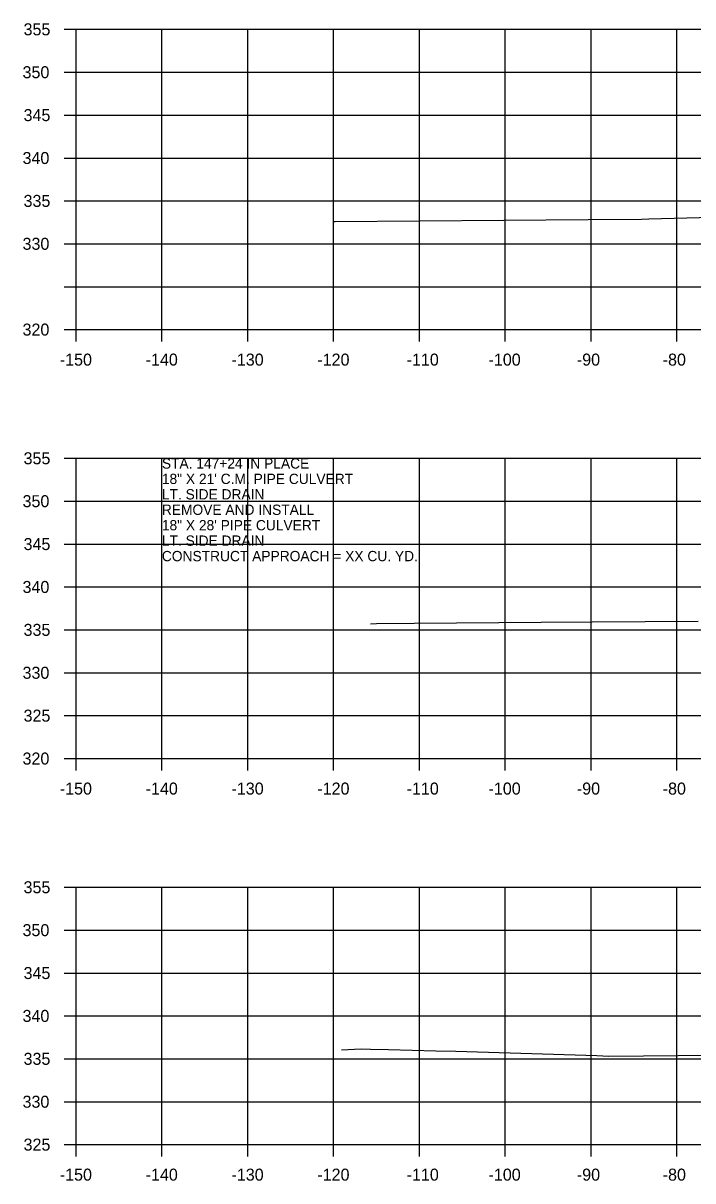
# Model space of a CAD drawing. Extents: x 1368122 to 1710785, y 373130 to 557566.
# Drawn here: x 1368532.7 to 1368610.7, y 379763.6 to 379898.5 of the extents above; entities that cross this region are included whole.
import ezdxf

# ---------------------------------------------------------------- set-up
doc = ezdxf.new("R2010")
doc.units = 0
for name, color, linetype in [('R_Axis', 7, 'Continuous'), ('R_Axis Annot', 7, 'Continuous'), ('R_Exist Surface', 7, 'Continuous'), ('R_Grid', 7, 'Continuous'), ('R_Water Annot', 7, 'Continuous')]:
    doc.layers.add(name, color=color, linetype=linetype)

msp = doc.modelspace()

# ---------------------------------------------------------------- linework, layer by layer
at = {"layer": 'R_Axis'}
for p, q in [((1368537.48, 379897.79), (1368538.88, 379897.79)), ((1368538.88, 379862.79), (1368538.88, 379897.79)), ((1368537.48, 379892.79), (1368538.88, 379892.79)), ((1368537.48, 379887.79), (1368538.88, 379887.79)), ((1368537.48, 379882.79), (1368538.88, 379882.79)), ((1368537.48, 379877.79), (1368538.88, 379877.79)), ((1368537.48, 379872.79), (1368538.88, 379872.79)), ((1368537.48, 379867.79), (1368538.88, 379867.79)), ((1368537.48, 379862.79), (1368538.88, 379862.79)), ((1368538.88, 379862.79), (1368838.88, 379862.79)), ((1368538.88, 379861.39), (1368538.88, 379862.79)), ((1368548.88, 379861.39), (1368548.88, 379862.79)), ((1368558.88, 379861.39), (1368558.88, 379862.79)), ((1368568.88, 379861.39), (1368568.88, 379862.79)), ((1368578.88, 379861.39), (1368578.88, 379862.79)), ((1368588.88, 379861.39), (1368588.88, 379862.79)), ((1368598.88, 379861.39), (1368598.88, 379862.79)), ((1368608.88, 379861.39), (1368608.88, 379862.79)), ((1368537.48, 379847.79), (1368538.88, 379847.79)), ((1368538.88, 379812.79), (1368538.88, 379847.79)), ((1368537.48, 379842.79), (1368538.88, 379842.79)), ((1368537.48, 379837.79), (1368538.88, 379837.79)), ((1368537.48, 379832.79), (1368538.88, 379832.79)), ((1368537.48, 379827.79), (1368538.88, 379827.79)), ((1368537.48, 379822.79), (1368538.88, 379822.79)), ((1368537.48, 379817.79), (1368538.88, 379817.79)), ((1368537.48, 379812.79), (1368538.88, 379812.79)), ((1368538.88, 379812.79), (1368838.88, 379812.79)), ((1368538.88, 379811.39), (1368538.88, 379812.79)), ((1368548.88, 379811.39), (1368548.88, 379812.79)), ((1368558.88, 379811.39), (1368558.88, 379812.79)), ((1368568.88, 379811.39), (1368568.88, 379812.79)), ((1368578.88, 379811.39), (1368578.88, 379812.79)), ((1368588.88, 379811.39), (1368588.88, 379812.79)), ((1368598.88, 379811.39), (1368598.88, 379812.79)), ((1368608.88, 379811.39), (1368608.88, 379812.79)), ((1368537.48, 379797.79), (1368538.88, 379797.79)), ((1368538.88, 379767.79), (1368538.88, 379797.79)), ((1368537.48, 379792.79), (1368538.88, 379792.79)), ((1368537.48, 379787.79), (1368538.88, 379787.79)), ((1368537.48, 379782.79), (1368538.88, 379782.79)), ((1368537.48, 379777.79), (1368538.88, 379777.79)), ((1368537.48, 379772.79), (1368538.88, 379772.79)), ((1368537.48, 379767.79), (1368538.88, 379767.79)), ((1368538.88, 379767.79), (1368838.88, 379767.79)), ((1368538.88, 379766.39), (1368538.88, 379767.79)), ((1368548.88, 379766.39), (1368548.88, 379767.79)), ((1368558.88, 379766.39), (1368558.88, 379767.79)), ((1368568.88, 379766.39), (1368568.88, 379767.79)), ((1368578.88, 379766.39), (1368578.88, 379767.79)), ((1368588.88, 379766.39), (1368588.88, 379767.79)), ((1368598.88, 379766.39), (1368598.88, 379767.79)), ((1368608.88, 379766.39), (1368608.88, 379767.79))]:
    msp.add_line(p, q, dxfattribs=at)
at = {"layer": 'R_Exist Surface'}
for points in [[(1368568.89, 379875.38), (1368569.05, 379875.39), (1368598.55, 379875.61), (1368604.74, 379875.67), (1368605.6, 379875.7), (1368627.69, 379876.28)], [(1368573.2, 379828.51), (1368573.9, 379828.54), (1368578.28, 379828.57), (1368593.05, 379828.69), (1368599.02, 379828.71), (1368611.36, 379828.81)], [(1368569.81, 379778.84), (1368572.11, 379778.94), (1368573.2, 379778.91), (1368575.27, 379778.87), (1368580.8, 379778.74), (1368583.12, 379778.69), (1368583.12, 379778.69), (1368599.54, 379778.17), (1368600.95, 379778.11), (1368600.95, 379778.11), (1368625.16, 379778.33)]]:
    msp.add_lwpolyline(points, dxfattribs=at)
at = {"layer": 'R_Grid'}
for p, q in [((1368538.88, 379897.79), (1368838.88, 379897.79)), ((1368538.88, 379862.79), (1368538.88, 379897.79)), ((1368548.88, 379862.79), (1368548.88, 379897.79)), ((1368558.88, 379862.79), (1368558.88, 379897.79)), ((1368568.88, 379862.79), (1368568.88, 379897.79)), ((1368578.88, 379862.79), (1368578.88, 379897.79)), ((1368588.88, 379862.79), (1368588.88, 379897.79)), ((1368598.88, 379862.79), (1368598.88, 379897.79)), ((1368608.88, 379862.79), (1368608.88, 379897.79)), ((1368538.88, 379892.79), (1368838.88, 379892.79)), ((1368538.88, 379887.79), (1368838.88, 379887.79)), ((1368538.88, 379882.79), (1368838.88, 379882.79)), ((1368538.88, 379877.79), (1368838.88, 379877.79)), ((1368538.88, 379872.79), (1368838.88, 379872.79)), ((1368538.88, 379867.79), (1368838.88, 379867.79)), ((1368538.88, 379862.79), (1368838.88, 379862.79)), ((1368538.88, 379847.79), (1368838.88, 379847.79)), ((1368538.88, 379812.79), (1368538.88, 379847.79)), ((1368548.88, 379812.79), (1368548.88, 379847.79)), ((1368558.88, 379812.79), (1368558.88, 379847.79)), ((1368568.88, 379812.79), (1368568.88, 379847.79)), ((1368578.88, 379812.79), (1368578.88, 379847.79)), ((1368588.88, 379812.79), (1368588.88, 379847.79)), ((1368598.88, 379812.79), (1368598.88, 379847.79)), ((1368608.88, 379812.79), (1368608.88, 379847.79)), ((1368538.88, 379842.79), (1368838.88, 379842.79)), ((1368538.88, 379837.79), (1368838.88, 379837.79)), ((1368538.88, 379832.79), (1368838.88, 379832.79)), ((1368538.88, 379827.79), (1368838.88, 379827.79)), ((1368538.88, 379822.79), (1368838.88, 379822.79)), ((1368538.88, 379817.79), (1368838.88, 379817.79)), ((1368538.88, 379812.79), (1368838.88, 379812.79)), ((1368538.88, 379797.79), (1368838.88, 379797.79)), ((1368538.88, 379767.79), (1368538.88, 379797.79)), ((1368548.88, 379767.79), (1368548.88, 379797.79)), ((1368558.88, 379767.79), (1368558.88, 379797.79)), ((1368568.88, 379767.79), (1368568.88, 379797.79)), ((1368578.88, 379767.79), (1368578.88, 379797.79)), ((1368588.88, 379767.79), (1368588.88, 379797.79)), ((1368598.88, 379767.79), (1368598.88, 379797.79)), ((1368608.88, 379767.79), (1368608.88, 379797.79)), ((1368538.88, 379792.79), (1368838.88, 379792.79)), ((1368538.88, 379787.79), (1368838.88, 379787.79)), ((1368538.88, 379782.79), (1368838.88, 379782.79)), ((1368538.88, 379777.79), (1368838.88, 379777.79)), ((1368538.88, 379772.79), (1368838.88, 379772.79)), ((1368538.88, 379767.79), (1368838.88, 379767.79))]:
    msp.add_line(p, q, dxfattribs=at)

# ---------------------------------------------------------------- texts
at = {"layer": 'R_Axis Annot'}
for s, p in [('355', (1368532.77, 379897.09)), ('350', (1368532.65, 379892.09)), ('345', (1368532.77, 379887.09)), ('340', (1368532.65, 379882.09)), ('335', (1368532.77, 379877.09)), ('330', (1368532.65, 379872.09)), ('320', (1368532.65, 379862.09)), ('-150', (1368536.99, 379858.59)), ('-140', (1368546.99, 379858.59)), ('-130', (1368556.99, 379858.59)), ('-120', (1368566.99, 379858.59)), ('-110', (1368577.39, 379858.59)), ('-100', (1368586.93, 379858.59)), ('-90', (1368597.22, 379858.59)), ('-80', (1368607.22, 379858.59)), ('355', (1368532.77, 379847.09)), ('350', (1368532.65, 379842.09)), ('345', (1368532.77, 379837.09)), ('340', (1368532.65, 379832.09)), ('335', (1368532.77, 379827.09)), ('330', (1368532.65, 379822.09)), ('325', (1368532.77, 379817.09)), ('320', (1368532.65, 379812.09)), ('-150', (1368536.99, 379808.59)), ('-140', (1368546.99, 379808.59)), ('-130', (1368556.99, 379808.59)), ('-120', (1368566.99, 379808.59)), ('-110', (1368577.39, 379808.59)), ('-100', (1368586.93, 379808.59)), ('-90', (1368597.22, 379808.59)), ('-80', (1368607.22, 379808.59)), ('355', (1368532.77, 379797.09)), ('350', (1368532.65, 379792.09)), ('345', (1368532.77, 379787.09)), ('340', (1368532.65, 379782.09)), ('335', (1368532.77, 379777.09)), ('330', (1368532.65, 379772.09)), ('325', (1368532.77, 379767.09)), ('-150', (1368536.99, 379763.59)), ('-140', (1368546.99, 379763.59)), ('-130', (1368556.99, 379763.59)), ('-120', (1368566.99, 379763.59)), ('-110', (1368577.39, 379763.59)), ('-100', (1368586.93, 379763.59)), ('-90', (1368597.22, 379763.59)), ('-80', (1368607.22, 379763.59))]:
    msp.add_text(s, height=1.4, dxfattribs=at).set_placement(p)
at = {"layer": 'R_Water Annot'}
for s, p in [('STA. 147+24 IN PLACE', (1368548.88, 379846.59)), ('18" X 21\' C.M. PIPE CULVERT', (1368548.88, 379844.79)), ('LT. SIDE DRAIN', (1368548.88, 379842.99)), ('REMOVE AND INSTALL', (1368548.88, 379841.19)), ('18" X 28\' PIPE CULVERT', (1368548.88, 379839.39)), ('LT. SIDE DRAIN', (1368548.88, 379837.59)), ('CONSTRUCT APPROACH = XX CU. YD.', (1368548.88, 379835.79))]:
    msp.add_text(s, height=1.2, dxfattribs=at).set_placement(p)

doc.saveas('drawing.dxf')
